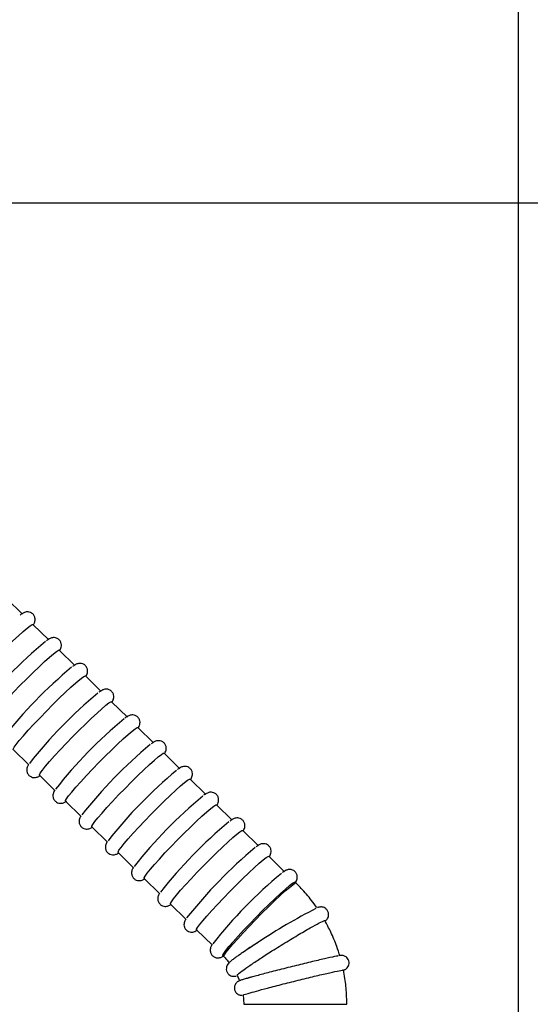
# Model space of a CAD drawing. Header units: inches. Extents: x 170 to 284, y 215 to 248.
# Tile 705 of 1056: x 212.063 to 212.21, y 244.696 to 244.979. Entities that reach past the tile are written whole.
import ezdxf

# ---------------------------------------------------------------- set-up
doc = ezdxf.new("R2010")
doc.units = ezdxf.units.IN
doc.header["$LTSCALE"] = 0.25
doc.header["$MEASUREMENT"] = 0
doc.layers.add('ANNOTATIONS', color=1, linetype='Continuous')
doc.layers.add('LH FRONT OF HOOD', color=7, linetype='Continuous')
doc.styles.add('ARIAL', font='arial.ttf', dxfattribs={"height": 0.09375})
doc.dimstyles.new('STANDARD$0', dxfattribs={"dimtxt": 0.09375, "dimasz": 0.09375, "dimexe": 0.03125, "dimexo": 0.046875, "dimgap": 0.09, "dimtad": 0, "dimtih": 1, "dimtoh": 1, "dimdec": 4, "dimzin": 0, "dimdsep": 46, "dimtxsty": 'ARIAL', "dimcen": 0.09, "dimadec": 0, "dimazin": 0, "dimtfac": 1, "dimtdec": 4, "dimtofl": 0, "dimtmove": 0, "dimatfit": 1, "dimfxl": 1, "dimtolj": 1, "dimtzin": 0, "dimarcsym": 0})

# ---------------------------------------------------------------- blocks, each defined once
blk = doc.blocks.new('*D61')
at = {"layer": 'ANNOTATIONS', "color": 0, "lineweight": -2, "transparency": 16777216}
for p, q in [((210.6277843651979, 245.3460056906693), (210.6277843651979, 246.0798826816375)), ((212.2068141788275, 244.6826057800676), (212.2068141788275, 246.0798826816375)), ((210.7215343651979, 246.0486326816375), (211.1070251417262, 246.0486326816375)), ((212.1130641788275, 246.0486326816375), (211.7275734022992, 246.0486326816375))]:
    blk.add_line(p, q, dxfattribs=at)
at = {"layer": 'ANNOTATIONS', "color": 0, "transparency": 16777216}
for points in [[(210.7215343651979, 246.0642576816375), (210.7215343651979, 246.0330076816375), (210.6277843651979, 246.0486326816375)], [(212.1130641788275, 246.0642576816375), (212.1130641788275, 246.0330076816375), (212.2068141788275, 246.0486326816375)]]:
    blk.add_solid(points, dxfattribs=at)
at = {"layer": 'defpoints', "color": 0, "transparency": 16777216}
for p in [(212.2068141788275, 246.0486326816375), (210.6277843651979, 245.2991306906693), (212.2068141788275, 244.6357307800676)]:
    blk.add_point(p, dxfattribs=at)
at = {"layer": 'ANNOTATIONS', "color": 0, "transparency": 16777216, "insert": (211.4172992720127, 246.0486326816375), "char_height": 0.09375, "attachment_point": 5, "style": 'ARIAL'}
blk.add_mtext('\\A1;DIM "A"', dxfattribs=at)
blk = doc.blocks.new('*D57')
at = {"layer": 'ANNOTATIONS', "color": 0, "lineweight": -2, "transparency": 16777216}
for p, q in [((211.573486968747, 244.9262927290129), (212.9080140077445, 244.9262927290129)), ((212.8767640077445, 244.8325427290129), (212.8767640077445, 242.5705891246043)), ((212.8767640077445, 239.8737753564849), (212.8767640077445, 242.1357289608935)), ((212.4115944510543, 239.7800253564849), (212.9080140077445, 239.7800253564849))]:
    blk.add_line(p, q, dxfattribs=at)
at = {"layer": 'ANNOTATIONS', "color": 0, "transparency": 16777216}
for points in [[(212.8611390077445, 244.8325427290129), (212.8923890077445, 244.8325427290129), (212.8767640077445, 244.9262927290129)], [(212.8611390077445, 239.8737753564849), (212.8923890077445, 239.8737753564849), (212.8767640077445, 239.7800253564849)]]:
    blk.add_solid(points, dxfattribs=at)
at = {"layer": 'defpoints', "color": 0, "transparency": 16777216}
for p in [(211.526611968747, 244.9262927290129), (212.3647194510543, 239.7800253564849), (212.8767640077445, 239.7800253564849)]:
    blk.add_point(p, dxfattribs=at)
at = {"layer": 'ANNOTATIONS', "color": 0, "transparency": 16777216, "insert": (212.8767640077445, 242.3531590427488), "char_height": 0.09375, "attachment_point": 5, "style": 'ARIAL'}
blk.add_mtext('\\A1;TOTAL\\PHEIGHT', dxfattribs=at)

msp = doc.modelspace()

# ---------------------------------------------------------------- linework, layer by layer
at = {"layer": 'LH FRONT OF HOOD'}
for p, q in [((212.0640481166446, 244.8079445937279), (212.0595212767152, 244.8123913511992)), ((212.0715928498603, 244.8005333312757), (212.0670660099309, 244.804980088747)), ((212.0791375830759, 244.7931220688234), (212.0746107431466, 244.7975688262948)), ((212.0866823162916, 244.7857108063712), (212.0821554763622, 244.7901575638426)), ((212.0942270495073, 244.778299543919), (212.0897002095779, 244.7827463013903)), ((212.101771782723, 244.7708882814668), (212.0972449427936, 244.7753350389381)), ((212.0613635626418, 244.7689912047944), (212.0658904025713, 244.764544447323)), ((212.1093165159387, 244.7634770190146), (212.1047896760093, 244.7679237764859)), ((212.0689082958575, 244.7615799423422), (212.0734351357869, 244.7571331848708)), ((212.1168612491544, 244.7560657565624), (212.112334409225, 244.7605125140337)), ((212.0764530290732, 244.7541686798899), (212.0809798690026, 244.7497219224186)), ((212.1244059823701, 244.7486544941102), (212.1198791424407, 244.7531012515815)), ((212.0839977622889, 244.7467574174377), (212.0885246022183, 244.7423106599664)), ((212.1319507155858, 244.7412432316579), (212.1274238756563, 244.7456899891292)), ((212.0915424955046, 244.7393461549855), (212.096069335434, 244.7348993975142)), ((212.1394954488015, 244.7338319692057), (212.134968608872, 244.738278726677)), ((212.0990872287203, 244.7319348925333), (212.1036140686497, 244.7274881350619)), ((212.1427992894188, 244.7305865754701), (212.1425133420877, 244.7308674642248)), ((212.106631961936, 244.7245236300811), (212.1111588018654, 244.7200768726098)), ((212.1141766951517, 244.7171123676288), (212.118703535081, 244.7126656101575)), ((212.1217214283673, 244.7097011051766), (212.1220073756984, 244.7094202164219)), ((212.1258249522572, 244.7040635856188), (212.1264961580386, 244.7024111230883)), ((212.1275341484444, 244.6983720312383), (212.1277221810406, 244.6957680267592)), ((212.1277221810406, 244.6957680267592), (212.1412642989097, 244.6957680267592)), ((212.1412642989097, 244.6957680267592), (212.1573923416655, 244.6957680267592))]:
    msp.add_line(p, q, dxfattribs=at)
at = {"layer": 'LH FRONT OF HOOD', "flags": 128}
for points in [[(212.0462740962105, 244.7838137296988), (212.0462690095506, 244.7839643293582), (212.0465385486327, 244.7844700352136), (212.0471337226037, 244.7852947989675), (212.0480354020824, 244.7864121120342), (212.0492146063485, 244.7877860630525), (212.0506334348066, 244.7893724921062), (212.0522462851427, 244.79112041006), (212.0540013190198, 244.7929736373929), (212.0558421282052, 244.7948726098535), (212.057709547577, 244.7967562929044), (212.0595435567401, 244.7985641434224), (212.0612852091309, 244.8002380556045), (212.0628785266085, 244.8017242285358), (212.0642722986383, 244.8029748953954), (212.0654217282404, 244.8039498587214), (212.0662898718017, 244.8046177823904), (212.0668488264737, 244.8049571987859), (212.0670660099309, 244.804980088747)], [(212.0538188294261, 244.7764024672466), (212.0538137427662, 244.776553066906), (212.0540832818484, 244.7770587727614), (212.0546784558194, 244.7778835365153), (212.0555801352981, 244.779000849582), (212.0567593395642, 244.7803748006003), (212.0581781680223, 244.781961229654), (212.0597910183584, 244.7837091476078), (212.0615460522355, 244.7855623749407), (212.0633868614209, 244.7874613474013), (212.0652542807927, 244.7893450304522), (212.0670882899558, 244.7911528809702), (212.0688299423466, 244.7928267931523), (212.0704232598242, 244.7943129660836), (212.071817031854, 244.7955636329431), (212.0729664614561, 244.7965385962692), (212.0738346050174, 244.7972065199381), (212.0743935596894, 244.7975459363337), (212.0746107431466, 244.7975688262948)], [(212.0613635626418, 244.7689912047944), (212.0613584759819, 244.7691418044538), (212.0616280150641, 244.7696475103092), (212.0622231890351, 244.7704722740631), (212.0631248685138, 244.7715895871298), (212.0643040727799, 244.7729635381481), (212.065722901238, 244.7745499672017), (212.0673357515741, 244.7762978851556), (212.0690907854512, 244.7781511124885), (212.0709315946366, 244.780050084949), (212.0727990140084, 244.7819337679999), (212.0746330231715, 244.783741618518), (212.0763746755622, 244.7854155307), (212.0779679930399, 244.7869017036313), (212.0793617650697, 244.7881523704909), (212.0805111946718, 244.789127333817), (212.0813793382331, 244.7897952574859), (212.0819382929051, 244.7901346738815), (212.0821554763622, 244.7901575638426)], [(212.0689082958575, 244.7615799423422), (212.0689032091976, 244.7617305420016), (212.0691727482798, 244.7622362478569), (212.0697679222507, 244.7630610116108), (212.0706696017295, 244.7641783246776), (212.0718488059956, 244.7655522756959), (212.0732676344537, 244.7671387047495), (212.0748804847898, 244.7688866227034), (212.0766355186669, 244.7707398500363), (212.0784763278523, 244.7726388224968), (212.0803437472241, 244.7745225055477), (212.0821777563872, 244.7763303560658), (212.0839194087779, 244.7780042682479), (212.0855127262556, 244.7794904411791), (212.0869064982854, 244.7807411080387), (212.0880559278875, 244.7817160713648), (212.0889240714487, 244.7823839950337), (212.0894830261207, 244.7827234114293), (212.0897002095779, 244.7827463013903)], [(212.0764530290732, 244.7541686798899), (212.0764479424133, 244.7543192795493), (212.0767174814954, 244.7548249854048), (212.0773126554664, 244.7556497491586), (212.0782143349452, 244.7567670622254), (212.0793935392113, 244.7581410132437), (212.0808123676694, 244.7597274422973), (212.0824252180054, 244.7614753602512), (212.0841802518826, 244.7633285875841), (212.086021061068, 244.7652275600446), (212.0878884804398, 244.7671112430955), (212.0897224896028, 244.7689190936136), (212.0914641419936, 244.7705930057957), (212.0930574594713, 244.7720791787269), (212.0944512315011, 244.7733298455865), (212.0956006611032, 244.7743048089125), (212.0964688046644, 244.7749727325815), (212.0970277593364, 244.7753121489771), (212.0972449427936, 244.7753350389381)], [(212.0839977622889, 244.7467574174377), (212.083992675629, 244.7469080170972), (212.0842622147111, 244.7474137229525), (212.0848573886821, 244.7482384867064), (212.0857590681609, 244.7493557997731), (212.0869382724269, 244.7507297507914), (212.088357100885, 244.7523161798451), (212.0899699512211, 244.754064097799), (212.0917249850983, 244.7559173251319), (212.0935657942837, 244.7578162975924), (212.0954332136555, 244.7596999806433), (212.0972672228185, 244.7615078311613), (212.0990088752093, 244.7631817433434), (212.1006021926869, 244.7646679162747), (212.1019959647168, 244.7659185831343), (212.1031453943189, 244.7668935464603), (212.1040135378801, 244.7675614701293), (212.1045724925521, 244.7679008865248), (212.1047896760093, 244.7679237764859)], [(212.0915424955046, 244.7393461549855), (212.0915374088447, 244.739496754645), (212.0918069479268, 244.7400024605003), (212.0924021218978, 244.7408272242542), (212.0933038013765, 244.7419445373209), (212.0944830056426, 244.7433184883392), (212.0959018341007, 244.7449049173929), (212.0975146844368, 244.7466528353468), (212.099269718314, 244.7485060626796), (212.1011105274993, 244.7504050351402), (212.1029779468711, 244.7522887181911), (212.1048119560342, 244.7540965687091), (212.106553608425, 244.7557704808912), (212.1081469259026, 244.7572566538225), (212.1095406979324, 244.7585073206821), (212.1106901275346, 244.7594822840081), (212.1115582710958, 244.760150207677), (212.1121172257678, 244.7604896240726), (212.112334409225, 244.7605125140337)], [(212.0990872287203, 244.7319348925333), (212.0990821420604, 244.7320854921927), (212.0993516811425, 244.7325911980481), (212.0999468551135, 244.733415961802), (212.1008485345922, 244.7345332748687), (212.1020277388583, 244.735907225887), (212.1034465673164, 244.7374936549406), (212.1050594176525, 244.7392415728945), (212.1068144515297, 244.7410948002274), (212.108655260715, 244.742993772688), (212.1105226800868, 244.7448774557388), (212.1123566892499, 244.7466853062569), (212.1140983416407, 244.748359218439), (212.1156916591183, 244.7498453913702), (212.1170854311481, 244.7510960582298), (212.1182348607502, 244.7520710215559), (212.1191030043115, 244.7527389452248), (212.1196619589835, 244.7530783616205), (212.1198791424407, 244.7531012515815)], [(212.106631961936, 244.7245236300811), (212.106626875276, 244.7246742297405), (212.1068964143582, 244.7251799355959), (212.1074915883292, 244.7260046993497), (212.1083932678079, 244.7271220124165), (212.109572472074, 244.7284959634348), (212.1109913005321, 244.7300823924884), (212.1126041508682, 244.7318303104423), (212.1143591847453, 244.7336835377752), (212.1161999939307, 244.7355825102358), (212.1180674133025, 244.7374661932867), (212.1199014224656, 244.7392740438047), (212.1216430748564, 244.7409479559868), (212.123236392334, 244.742434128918), (212.1246301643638, 244.7436847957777), (212.1257795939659, 244.7446597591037), (212.1266477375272, 244.7453276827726), (212.1272066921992, 244.7456670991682), (212.1274238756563, 244.7456899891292)], [(212.1141766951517, 244.7171123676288), (212.1141716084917, 244.7172629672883), (212.1144411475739, 244.7177686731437), (212.1150363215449, 244.7185934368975), (212.1159380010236, 244.7197107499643), (212.1171172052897, 244.7210847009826), (212.1185360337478, 244.7226711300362), (212.1201488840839, 244.7244190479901), (212.121903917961, 244.726272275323), (212.1237447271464, 244.7281712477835), (212.1256121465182, 244.7300549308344), (212.1274461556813, 244.7318627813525), (212.1291878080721, 244.7335366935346), (212.1307811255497, 244.7350228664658), (212.1321748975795, 244.7362735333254), (212.1333243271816, 244.7372484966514), (212.1341924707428, 244.7379164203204), (212.1347514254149, 244.738255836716), (212.134968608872, 244.738278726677)], [(212.1217214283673, 244.7097011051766), (212.1217163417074, 244.7098517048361), (212.1219858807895, 244.7103574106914), (212.1225810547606, 244.7111821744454), (212.1234827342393, 244.7122994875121), (212.1246619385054, 244.7136734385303), (212.1260807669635, 244.715259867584), (212.1276936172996, 244.7170077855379), (212.1294486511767, 244.7188610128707), (212.1312894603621, 244.7207599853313), (212.1331568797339, 244.7226436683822), (212.1349908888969, 244.7244515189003), (212.1367325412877, 244.7261254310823), (212.1383258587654, 244.7276116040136), (212.1397196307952, 244.7288622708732), (212.1408690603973, 244.7298372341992), (212.1417372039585, 244.7305051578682), (212.1422961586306, 244.7308445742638), (212.1425133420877, 244.7308674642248)], [(212.1311103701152, 244.720003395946), (212.1329767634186, 244.7218966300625), (212.1348247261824, 244.7237290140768), (212.1365948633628, 244.7254416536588), (212.1382302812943, 244.7269795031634), (212.1396784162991, 244.728293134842), (212.1408927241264, 244.7293403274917), (212.1418341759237, 244.7300874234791), (212.1424725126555, 244.7305104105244), (212.142787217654, 244.7305956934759), (212.142799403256, 244.7305864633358)], [(212.1220070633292, 244.709420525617), (212.1219870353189, 244.7094963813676), (212.1221733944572, 244.7099193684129), (212.1226885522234, 244.7106664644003), (212.1235159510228, 244.71171365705), (212.1246289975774, 244.7130272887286), (212.1259919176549, 244.7145651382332), (212.1275609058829, 244.7162777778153), (212.1292855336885, 244.7181101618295), (212.1311103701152, 244.720003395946)]]:
    msp.add_lwpolyline(points, dxfattribs=at)
at = {"layer": 'LH FRONT OF HOOD'}
for centre, radius, start, end in [((212.1561046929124, 244.6970814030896), 0.133810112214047, 129.6889016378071, 141.8082980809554), ((212.1636494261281, 244.6896701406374), 0.1338101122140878, 129.6889016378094, 141.8082980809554), ((212.1711941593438, 244.6822588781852), 0.1338101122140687, 129.6889016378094, 141.8082980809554), ((212.1787388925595, 244.674847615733), 0.1338101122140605, 129.6889016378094, 141.8082980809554), ((212.1862836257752, 244.6674363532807), 0.1338101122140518, 129.6889016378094, 141.8082980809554), ((212.1938283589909, 244.6600250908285), 0.1338101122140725, 129.6889016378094, 141.8082980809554), ((212.2013730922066, 244.6526138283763), 0.1338101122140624, 129.6889016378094, 141.8082980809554), ((212.2089178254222, 244.6452025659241), 0.1338101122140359, 129.6889016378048, 141.8082980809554), ((212.2164625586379, 244.6377913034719), 0.1338101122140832, 129.6889016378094, 141.8082980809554), ((212.2240072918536, 244.6303800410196), 0.1338101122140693, 129.6889016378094, 141.8082980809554), ((212.2266282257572, 244.5711194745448), 0.1710470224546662, 117.198785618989, 123.6110212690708)]:
    msp.add_arc(centre, radius, start, end, dxfattribs=at)
for points, knots in [([(212.0671883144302, 244.8048599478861), (212.0672239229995, 244.8049126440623), (212.0673740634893, 244.8051348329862), (212.0675323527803, 244.8054714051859), (212.067718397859, 244.8061413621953), (212.0676842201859, 244.8069266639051), (212.0673477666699, 244.8077019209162), (212.0667258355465, 244.8082957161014), (212.0659971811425, 244.8085842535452), (212.0653404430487, 244.8086192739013), (212.0648130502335, 244.8085147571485), (212.0643810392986, 244.8083414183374), (212.0639344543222, 244.8080966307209), (212.063586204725, 244.807846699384), (212.0633722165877, 244.8076931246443)], [0, 0, 0, 0, 0.03898969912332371, 0.1643967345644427, 0.2477413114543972, 0.3191248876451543, 0.3943516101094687, 0.4708825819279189, 0.5413139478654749, 0.6025453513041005, 0.6632436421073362, 0.7369429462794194, 0.8383599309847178, 1, 1, 1, 1]), ([(212.0747330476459, 244.7974486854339), (212.0747686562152, 244.7975013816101), (212.0749187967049, 244.7977235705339), (212.075077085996, 244.7980601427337), (212.0752631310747, 244.7987300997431), (212.0752289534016, 244.7995154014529), (212.0748924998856, 244.800290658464), (212.0742705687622, 244.8008844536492), (212.0735419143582, 244.801172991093), (212.0728851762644, 244.801208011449), (212.0723577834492, 244.8011034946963), (212.0719257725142, 244.8009301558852), (212.0714791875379, 244.8006853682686), (212.0711309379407, 244.8004354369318), (212.0709169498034, 244.8002818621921)], [0, 0, 0, 0, 0.03898969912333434, 0.1643967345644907, 0.2477413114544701, 0.3191248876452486, 0.3943516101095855, 0.4708825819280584, 0.5413139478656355, 0.6025453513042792, 0.6632436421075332, 0.7369429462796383, 0.838359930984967, 1, 1, 1, 1]), ([(212.0822777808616, 244.7900374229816), (212.0823133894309, 244.7900901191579), (212.0824635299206, 244.7903123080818), (212.0826218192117, 244.7906488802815), (212.0828078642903, 244.7913188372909), (212.0827736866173, 244.7921041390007), (212.0824372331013, 244.7928793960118), (212.0818153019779, 244.793473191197), (212.0810866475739, 244.7937617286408), (212.08042990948, 244.7937967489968), (212.0799025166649, 244.7936922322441), (212.0794705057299, 244.7935188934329), (212.0790239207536, 244.7932741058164), (212.0786756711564, 244.7930241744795), (212.0784616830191, 244.7928705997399)], [0, 0, 0, 0, 0.03898969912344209, 0.1643967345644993, 0.2477413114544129, 0.3191248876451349, 0.3943516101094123, 0.4708825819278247, 0.5413139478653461, 0.6025453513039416, 0.6632436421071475, 0.7369429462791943, 0.838359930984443, 1, 1, 1, 1]), ([(212.0898225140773, 244.7826261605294), (212.0898581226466, 244.7826788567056), (212.0900082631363, 244.7829010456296), (212.0901665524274, 244.7832376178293), (212.090352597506, 244.7839075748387), (212.090318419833, 244.7846928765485), (212.089981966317, 244.7854681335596), (212.0893600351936, 244.7860619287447), (212.0886313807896, 244.7863504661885), (212.0879746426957, 244.7863854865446), (212.0874472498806, 244.7862809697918), (212.0870152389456, 244.7861076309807), (212.0865686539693, 244.7858628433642), (212.0862204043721, 244.7856129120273), (212.0860064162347, 244.7854593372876)], [0, 0, 0, 0, 0.03898969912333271, 0.1643967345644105, 0.2477413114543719, 0.3191248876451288, 0.3943516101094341, 0.4708825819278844, 0.5413139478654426, 0.6025453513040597, 0.6632436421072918, 0.7369429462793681, 0.8383599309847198, 1, 1, 1, 1]), ([(212.097367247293, 244.7752148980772), (212.0974028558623, 244.7752675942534), (212.097552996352, 244.7754897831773), (212.0977112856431, 244.7758263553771), (212.0978973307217, 244.7764963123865), (212.0978631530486, 244.7772816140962), (212.0975266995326, 244.7780568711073), (212.0969047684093, 244.7786506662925), (212.0961761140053, 244.7789392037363), (212.0955193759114, 244.7789742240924), (212.0949919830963, 244.7788697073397), (212.0945599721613, 244.7786963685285), (212.094113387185, 244.778451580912), (212.0937651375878, 244.7782016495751), (212.0935511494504, 244.7780480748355)], [0, 0, 0, 0, 0.03898969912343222, 0.1643967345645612, 0.2477413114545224, 0.3191248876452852, 0.3943516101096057, 0.4708825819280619, 0.5413139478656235, 0.602545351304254, 0.6632436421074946, 0.7369429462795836, 0.8383599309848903, 1, 1, 1, 1]), ([(212.1049119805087, 244.767803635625), (212.104947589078, 244.7678563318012), (212.1050977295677, 244.7680785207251), (212.1052560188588, 244.7684150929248), (212.1054420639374, 244.7690850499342), (212.1054078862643, 244.769870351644), (212.1050714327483, 244.7706456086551), (212.104449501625, 244.7712394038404), (212.103720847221, 244.7715279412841), (212.1030641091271, 244.7715629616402), (212.102536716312, 244.7714584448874), (212.102104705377, 244.7712851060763), (212.1016581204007, 244.7710403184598), (212.1013098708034, 244.7707903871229), (212.1010958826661, 244.7706368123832)], [0, 0, 0, 0, 0.03898969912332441, 0.1643967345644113, 0.2477413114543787, 0.3191248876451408, 0.3943516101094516, 0.4708825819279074, 0.5413139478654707, 0.6025453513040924, 0.6632436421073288, 0.7369429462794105, 0.8383599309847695, 1, 1, 1, 1]), ([(212.0657598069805, 244.7646348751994), (212.065695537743, 244.7645385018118), (212.0655521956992, 244.7643235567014), (212.0653927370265, 244.7639510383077), (212.0652429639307, 244.763380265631), (212.0652651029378, 244.7626320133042), (212.0655877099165, 244.7618533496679), (212.0662007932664, 244.7612476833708), (212.0669296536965, 244.7609463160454), (212.067591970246, 244.7609033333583), (212.0681237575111, 244.7610036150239), (212.0685574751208, 244.761175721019), (212.0688619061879, 244.7613344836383), (212.0690649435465, 244.76147611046), (212.0691366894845, 244.761526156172)], [0, 0, 0, 0, 0.0835842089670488, 0.1864209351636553, 0.2708980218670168, 0.3518068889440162, 0.4369781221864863, 0.5238016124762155, 0.6043800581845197, 0.6740331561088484, 0.7427137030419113, 0.825105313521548, 0.9381986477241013, 1, 1, 1, 1]), ([(212.1124567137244, 244.7603923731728), (212.1124923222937, 244.760445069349), (212.1126424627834, 244.7606672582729), (212.1128007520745, 244.7610038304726), (212.1129867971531, 244.761673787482), (212.11295261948, 244.7624590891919), (212.112616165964, 244.7632343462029), (212.1119942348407, 244.7638281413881), (212.1112655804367, 244.7641166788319), (212.1106088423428, 244.7641516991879), (212.1100814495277, 244.7640471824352), (212.1096494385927, 244.7638738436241), (212.1092028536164, 244.7636290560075), (212.1088546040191, 244.7633791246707), (212.1086406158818, 244.763225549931)], [0, 0, 0, 0, 0.03898969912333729, 0.1643967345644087, 0.2477413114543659, 0.3191248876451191, 0.3943516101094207, 0.470882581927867, 0.5413139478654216, 0.6025453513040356, 0.6632436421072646, 0.7369429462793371, 0.8383599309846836, 1, 1, 1, 1]), ([(212.0733045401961, 244.7572236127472), (212.0732402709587, 244.7571272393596), (212.0730969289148, 244.7569122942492), (212.0729374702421, 244.7565397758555), (212.0727876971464, 244.7559690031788), (212.0728098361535, 244.7552207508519), (212.0731324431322, 244.7544420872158), (212.0737455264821, 244.7538364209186), (212.0744743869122, 244.7535350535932), (212.0751367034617, 244.7534920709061), (212.0756684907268, 244.7535923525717), (212.0761022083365, 244.7537644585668), (212.0764066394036, 244.7539232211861), (212.0766096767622, 244.7540648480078), (212.0766814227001, 244.7541148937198)], [0, 0, 0, 0, 0.08358420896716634, 0.186420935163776, 0.2708980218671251, 0.3518068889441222, 0.4369781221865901, 0.523801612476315, 0.6043800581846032, 0.6740331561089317, 0.7427137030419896, 0.8251053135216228, 0.9381986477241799, 1, 1, 1, 1]), ([(212.12000144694, 244.7529811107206), (212.1200370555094, 244.7530338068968), (212.1201871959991, 244.7532559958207), (212.1203454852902, 244.7535925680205), (212.1205315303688, 244.7542625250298), (212.1204973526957, 244.7550478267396), (212.1201608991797, 244.7558230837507), (212.1195389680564, 244.7564168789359), (212.1188103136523, 244.7567054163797), (212.1181535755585, 244.7567404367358), (212.1176261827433, 244.756635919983), (212.1171941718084, 244.7564625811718), (212.116747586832, 244.7562177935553), (212.1163993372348, 244.7559678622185), (212.1161853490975, 244.7558142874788)], [0, 0, 0, 0, 0.03898969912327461, 0.1643967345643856, 0.2477413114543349, 0.3191248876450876, 0.3943516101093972, 0.4708825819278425, 0.5413139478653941, 0.6025453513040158, 0.6632436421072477, 0.7369429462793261, 0.8383599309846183, 1, 1, 1, 1]), ([(212.0808492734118, 244.749812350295), (212.0807850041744, 244.7497159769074), (212.0806416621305, 244.7495010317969), (212.0804822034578, 244.7491285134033), (212.0803324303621, 244.7485577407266), (212.0803545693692, 244.7478094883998), (212.0806771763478, 244.7470308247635), (212.0812902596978, 244.7464251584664), (212.0820191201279, 244.746123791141), (212.0826814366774, 244.7460808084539), (212.0832132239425, 244.7461810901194), (212.0836469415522, 244.7463531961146), (212.0839513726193, 244.7465119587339), (212.0841544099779, 244.7466535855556), (212.0842261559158, 244.7467036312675)], [0, 0, 0, 0, 0.08358420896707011, 0.1864209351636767, 0.2708980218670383, 0.3518068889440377, 0.4369781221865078, 0.523801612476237, 0.6043800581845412, 0.6740331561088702, 0.742713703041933, 0.8251053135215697, 0.9381986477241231, 1, 1, 1, 1]), ([(212.1275461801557, 244.7455698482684), (212.1275817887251, 244.7456225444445), (212.1277319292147, 244.7458447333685), (212.1278902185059, 244.7461813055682), (212.1280762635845, 244.7468512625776), (212.1280420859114, 244.7476365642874), (212.1277056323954, 244.7484118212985), (212.1270837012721, 244.7490056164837), (212.126355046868, 244.7492941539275), (212.1256983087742, 244.7493291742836), (212.125170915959, 244.7492246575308), (212.1247389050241, 244.7490513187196), (212.1242923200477, 244.7488065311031), (212.1239440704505, 244.7485565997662), (212.1237300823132, 244.7484030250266)], [0, 0, 0, 0, 0.03898969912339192, 0.1643967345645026, 0.247741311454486, 0.3191248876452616, 0.3943516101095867, 0.4708825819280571, 0.5413139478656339, 0.6025453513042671, 0.6632436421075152, 0.7369429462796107, 0.8383599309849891, 1, 1, 1, 1]), ([(212.0883940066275, 244.7424010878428), (212.0883297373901, 244.7423047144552), (212.0881863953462, 244.7420897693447), (212.0880269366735, 244.741717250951), (212.0878771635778, 244.7411464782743), (212.0878993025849, 244.7403982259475), (212.0882219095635, 244.7396195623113), (212.0888349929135, 244.7390138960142), (212.0895638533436, 244.7387125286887), (212.090226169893, 244.7386695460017), (212.0907579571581, 244.7387698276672), (212.0911916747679, 244.7389419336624), (212.0914961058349, 244.7391006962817), (212.0916991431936, 244.7392423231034), (212.0917708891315, 244.7392923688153)], [0, 0, 0, 0, 0.08358420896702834, 0.1864209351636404, 0.2708980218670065, 0.3518068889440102, 0.4369781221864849, 0.5238016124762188, 0.6043800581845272, 0.6740331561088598, 0.7427137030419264, 0.8251053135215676, 0.938198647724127, 1, 1, 1, 1]), ([(212.1350909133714, 244.7381585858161), (212.1351265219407, 244.7382112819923), (212.1352766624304, 244.7384334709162), (212.1354349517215, 244.738770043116), (212.1356209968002, 244.7394400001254), (212.1355868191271, 244.7402253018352), (212.1352503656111, 244.7410005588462), (212.1346284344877, 244.7415943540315), (212.1338997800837, 244.7418828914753), (212.1332430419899, 244.7419179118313), (212.1327156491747, 244.7418133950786), (212.1322836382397, 244.7416400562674), (212.1318370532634, 244.7413952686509), (212.1314888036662, 244.741145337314), (212.1312748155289, 244.7409917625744)], [0, 0, 0, 0, 0.03898969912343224, 0.1643967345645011, 0.2477413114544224, 0.319124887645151, 0.3943516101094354, 0.470882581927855, 0.5413139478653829, 0.602545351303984, 0.6632436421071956, 0.7369429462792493, 0.8383599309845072, 1, 1, 1, 1]), ([(212.0959387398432, 244.7349898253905), (212.0958744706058, 244.734893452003), (212.0957311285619, 244.7346785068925), (212.0955716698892, 244.7343059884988), (212.0954218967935, 244.7337352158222), (212.0954440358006, 244.7329869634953), (212.0957666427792, 244.7322082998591), (212.0963797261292, 244.731602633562), (212.0971085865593, 244.7313012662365), (212.0977709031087, 244.7312582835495), (212.0983026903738, 244.731358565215), (212.0987364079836, 244.7315306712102), (212.0990408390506, 244.7316894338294), (212.0992438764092, 244.7318310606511), (212.0993156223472, 244.7318811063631)], [0, 0, 0, 0, 0.0835842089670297, 0.1864209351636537, 0.2708980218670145, 0.3518068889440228, 0.4369781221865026, 0.5238016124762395, 0.6043800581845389, 0.674033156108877, 0.7427137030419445, 0.8251053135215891, 0.9381986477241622, 1, 1, 1, 1]), ([(212.1426356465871, 244.7307473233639), (212.1426712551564, 244.7308000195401), (212.1428213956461, 244.731022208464), (212.1429796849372, 244.7313587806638), (212.1431657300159, 244.7320287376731), (212.1431315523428, 244.732814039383), (212.1427950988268, 244.733589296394), (212.1421731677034, 244.7341830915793), (212.1414445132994, 244.7344716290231), (212.1407877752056, 244.7345066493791), (212.1402603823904, 244.7344021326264), (212.1398283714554, 244.7342287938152), (212.1393817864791, 244.7339840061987), (212.1390335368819, 244.7337340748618), (212.1388195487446, 244.7335805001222)], [0, 0, 0, 0, 0.0389896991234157, 0.1643967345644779, 0.2477413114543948, 0.3191248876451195, 0.3943516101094, 0.4708825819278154, 0.5413139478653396, 0.6025453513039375, 0.6632436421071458, 0.7369429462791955, 0.8383599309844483, 1, 1, 1, 1]), ([(212.1487336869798, 244.7235209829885), (212.1482404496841, 244.7242160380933), (212.1468731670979, 244.7261427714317), (212.1448710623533, 244.7284933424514), (212.1433041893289, 244.7300764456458), (212.1427992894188, 244.7305865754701)], [0, 0, 0, 0, 0.27665898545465, 0.766914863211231, 1, 1, 1, 1]), ([(212.1034834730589, 244.7275785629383), (212.1034192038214, 244.7274821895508), (212.1032758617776, 244.7272672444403), (212.1031164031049, 244.7268947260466), (212.1029666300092, 244.7263239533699), (212.1029887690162, 244.7255757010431), (212.1033113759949, 244.7247970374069), (212.1039244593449, 244.7241913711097), (212.104653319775, 244.7238900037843), (212.1053156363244, 244.7238470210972), (212.1058474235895, 244.7239473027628), (212.1062811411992, 244.724119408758), (212.1065855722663, 244.7242781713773), (212.1067886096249, 244.7244197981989), (212.1068603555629, 244.7244698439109)], [0, 0, 0, 0, 0.08358420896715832, 0.1864209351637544, 0.2708980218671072, 0.3518068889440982, 0.4369781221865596, 0.5238016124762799, 0.6043800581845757, 0.6740331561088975, 0.742713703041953, 0.8251053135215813, 0.9381986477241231, 1, 1, 1, 1]), ([(212.1511644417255, 244.7196233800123), (212.1512058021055, 244.7196581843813), (212.151404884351, 244.7198257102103), (212.1516168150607, 244.7200475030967), (212.1519815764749, 244.7206160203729), (212.1521784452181, 244.7212856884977), (212.1521443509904, 244.722050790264), (212.1518089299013, 244.7228068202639), (212.1512426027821, 244.7233517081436), (212.1506222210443, 244.7236311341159), (212.1500842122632, 244.7237128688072), (212.1496471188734, 244.7236874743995), (212.1492823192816, 244.7236114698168), (212.1490865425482, 244.7235441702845), (212.1489722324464, 244.7235048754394)], [0, 0, 0, 0, 0.04339031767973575, 0.2088530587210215, 0.2957522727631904, 0.3696009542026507, 0.4517048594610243, 0.5377675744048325, 0.6241657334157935, 0.6942154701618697, 0.7572599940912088, 0.8188794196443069, 0.894247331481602, 0.9999999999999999, 0.9999999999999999, 0.9999999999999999, 0.9999999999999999]), ([(212.1110282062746, 244.7201673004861), (212.1109639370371, 244.7200709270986), (212.1108205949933, 244.7198559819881), (212.1106611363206, 244.7194834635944), (212.1105113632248, 244.7189126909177), (212.1105335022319, 244.7181644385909), (212.1108561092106, 244.7173857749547), (212.1114691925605, 244.7167801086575), (212.1121980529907, 244.7164787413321), (212.1128603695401, 244.716435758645), (212.1133921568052, 244.7165360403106), (212.1138258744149, 244.7167081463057), (212.114130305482, 244.716866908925), (212.1143333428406, 244.7170085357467), (212.1144050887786, 244.7170585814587)], [0, 0, 0, 0, 0.08358420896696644, 0.1864209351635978, 0.2708980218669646, 0.3518068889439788, 0.4369781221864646, 0.5238016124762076, 0.6043800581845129, 0.674033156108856, 0.7427137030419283, 0.8251053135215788, 0.9381986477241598, 1, 1, 1, 1]), ([(212.1295195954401, 244.7068949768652), (212.1304503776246, 244.7075224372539), (212.1323119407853, 244.7087773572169), (212.136006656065, 244.7111521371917), (212.1401167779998, 244.7137129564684), (212.1442541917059, 244.716197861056), (212.1477643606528, 244.7182110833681), (212.1501024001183, 244.7194333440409), (212.1511923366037, 244.719913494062), (212.1510237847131, 244.7197012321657), (212.1509959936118, 244.7196662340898)], [0, 0, 0, 0, 0.1241145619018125, 0.2482289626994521, 0.3933041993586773, 0.538178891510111, 0.6828040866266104, 0.8272258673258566, 0.9715127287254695, 1, 1, 1, 1]), ([(212.1553997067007, 244.7095804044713), (212.155114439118, 244.7104874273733), (212.1543757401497, 244.7128361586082), (212.1529614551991, 244.7162707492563), (212.1516620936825, 244.7186994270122), (212.151075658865, 244.7197955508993)], [0, 0, 0, 0, 0.2566095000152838, 0.6644890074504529, 1, 1, 1, 1]), ([(212.1319448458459, 244.7135699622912), (212.1308587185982, 244.712862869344), (212.1286864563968, 244.7114486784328), (212.1266782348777, 244.7100957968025), (212.1261030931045, 244.709666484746), (212.1260783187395, 244.7096479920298)], [0, 0, 0, 0, 0.4889923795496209, 0.9779882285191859, 1, 1, 1, 1]), ([(212.1315625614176, 244.7133231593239), (212.1310701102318, 244.7130047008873), (212.129915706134, 244.7122581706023), (212.128301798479, 244.7111839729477), (212.1269610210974, 244.7102754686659), (212.1263347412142, 244.7098301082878), (212.1261288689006, 244.7096837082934)], [0, 0, 0, 0, 0.2297721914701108, 0.5386319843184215, 0.848337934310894, 1, 1, 1, 1]), ([(212.1185729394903, 244.7127560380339), (212.118508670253, 244.7126596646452), (212.1183653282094, 244.7124447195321), (212.1182058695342, 244.71207220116), (212.1180560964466, 244.711501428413), (212.1180782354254, 244.7107531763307), (212.1184008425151, 244.7099745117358), (212.1190139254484, 244.7093688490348), (212.1197427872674, 244.7090674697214), (212.1204050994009, 244.7090245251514), (212.1209369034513, 244.7091246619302), (212.1213705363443, 244.7092974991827), (212.1216404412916, 244.7094352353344), (212.1218094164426, 244.7095518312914), (212.1218469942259, 244.7095777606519)], [0, 0, 0, 0, 0.08612118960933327, 0.1920792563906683, 0.2791204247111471, 0.3624850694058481, 0.4502414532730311, 0.5397002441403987, 0.6227244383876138, 0.6944916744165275, 0.7652568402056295, 0.8501492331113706, 0.9666752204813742, 1, 1, 1, 1]), ([(212.1220073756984, 244.7094202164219), (212.1222707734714, 244.709157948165), (212.122842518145, 244.7085886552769), (212.123325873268, 244.7079405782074), (212.1235865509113, 244.7075910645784)], [0, 0, 0, 0, 0.4606912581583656, 1, 1, 1, 1]), ([(212.1261288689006, 244.7096837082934), (212.1258981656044, 244.7095217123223), (212.1252122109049, 244.7090400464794), (212.1243757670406, 244.7084090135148), (212.1237253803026, 244.7078725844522), (212.1233276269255, 244.7074811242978), (212.1229959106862, 244.707041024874), (212.122742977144, 244.7064438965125), (212.1226716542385, 244.7057188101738), (212.1228817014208, 244.7049385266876), (212.1233652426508, 244.7042971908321), (212.1239740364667, 244.7039111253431), (212.1245541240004, 244.7037542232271), (212.1250320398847, 244.7037417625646), (212.1253773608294, 244.7037904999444), (212.1255309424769, 244.7038352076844), (212.1256051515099, 244.7038568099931)], [0, 0, 0, 0, 0.083781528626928, 0.2491092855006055, 0.4203742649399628, 0.5206920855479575, 0.5822912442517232, 0.6282428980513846, 0.6789644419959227, 0.7334040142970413, 0.7884752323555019, 0.8370141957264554, 0.8788748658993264, 0.9181584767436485, 0.9604550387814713, 1, 1, 1, 1]), ([(212.1549336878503, 244.7095984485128), (212.1548846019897, 244.7095975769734), (212.1546793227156, 244.7095939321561), (212.1526978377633, 244.7091747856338), (212.1492361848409, 244.7083880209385), (212.1447232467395, 244.7073079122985), (212.1398337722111, 244.706097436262), (212.1351179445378, 244.7048955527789), (212.1326018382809, 244.7042256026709), (212.1313979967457, 244.7039050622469)], [0, 0, 0, 0, 0.05034221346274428, 0.2105333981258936, 0.3707678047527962, 0.5311202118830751, 0.6916678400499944, 0.8524771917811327, 0.9999999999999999, 0.9999999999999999, 0.9999999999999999, 0.9999999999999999]), ([(212.1564930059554, 244.7055237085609), (212.1565634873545, 244.7055499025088), (212.1566897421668, 244.7055968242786), (212.1569112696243, 244.7057022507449), (212.1572133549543, 244.7058901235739), (212.1575788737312, 244.7062222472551), (212.1579164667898, 244.7067457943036), (212.15809643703, 244.7074519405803), (212.1580140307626, 244.7082272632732), (212.1576739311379, 244.7088875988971), (212.1572068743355, 244.7093356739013), (212.1567467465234, 244.709586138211), (212.1563471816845, 244.709700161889), (212.1560465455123, 244.7097360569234), (212.1558038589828, 244.7097394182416), (212.1555962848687, 244.7097260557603), (212.1554618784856, 244.7097075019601), (212.1553865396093, 244.7096971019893)], [0, 0, 0, 0, 0.09108069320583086, 0.1631547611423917, 0.2156268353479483, 0.269514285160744, 0.3385314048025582, 0.4160038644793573, 0.4983828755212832, 0.5813848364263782, 0.6472797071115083, 0.7033800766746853, 0.7517136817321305, 0.7932182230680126, 0.8377465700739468, 0.9090520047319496, 1, 1, 1, 1]), ([(212.1260283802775, 244.7041463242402), (212.1259772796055, 244.7041582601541), (212.1258210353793, 244.704194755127), (212.126997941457, 244.7051356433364), (212.1287035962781, 244.7063256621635), (212.1295195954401, 244.7068949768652)], [0, 0, 0, 0, 0.2022325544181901, 0.6183415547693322, 1, 1, 1, 1]), ([(212.1290124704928, 244.6988441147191), (212.1297289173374, 244.6990494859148), (212.1311617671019, 244.6994602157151), (212.1346779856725, 244.7003994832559), (212.1390526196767, 244.7015295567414), (212.1440056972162, 244.7027692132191), (212.1487107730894, 244.7039101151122), (212.1526879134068, 244.7048361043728), (212.1553206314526, 244.7054011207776), (212.1565289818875, 244.7056225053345), (212.1563030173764, 244.7055215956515), (212.1562604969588, 244.7055026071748)], [0, 0, 0, 0, 0.1079276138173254, 0.2158486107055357, 0.341995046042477, 0.4681496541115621, 0.5941229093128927, 0.7198791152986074, 0.8454581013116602, 0.9709193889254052, 1, 1, 1, 1]), ([(212.1573923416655, 244.6957680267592), (212.1573752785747, 244.6967187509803), (212.1573310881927, 244.6991809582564), (212.1569839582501, 244.7024697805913), (212.1565484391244, 244.7047771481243), (212.1563932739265, 244.7055992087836)], [0, 0, 0, 0, 0.2882069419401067, 0.7464049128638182, 1, 1, 1, 1]), ([(212.1301890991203, 244.7035759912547), (212.1296752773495, 244.7034332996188), (212.1286444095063, 244.7031470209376), (212.1275144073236, 244.7028135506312), (212.1268395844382, 244.7025970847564), (212.1264706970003, 244.7024576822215), (212.1261964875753, 244.7023331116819), (212.1258802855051, 244.7021373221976), (212.1255163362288, 244.7018095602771), (212.1251769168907, 244.7012901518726), (212.1249924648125, 244.7005867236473), (212.1250691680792, 244.6998101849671), (212.1254058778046, 244.6991457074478), (212.1258726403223, 244.6986934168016), (212.1263331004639, 244.6984401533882), (212.1267349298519, 244.6983241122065), (212.127034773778, 244.6982877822), (212.1272179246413, 244.6982836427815), (212.1272904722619, 244.6982883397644), (212.1273178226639, 244.6982901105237)], [0, 0, 0, 0, 0.1527579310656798, 0.306474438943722, 0.4630638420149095, 0.548296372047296, 0.5957322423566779, 0.6258359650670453, 0.6567396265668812, 0.6964115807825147, 0.7409779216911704, 0.7884493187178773, 0.8365356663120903, 0.8746513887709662, 0.9070728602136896, 0.9350147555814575, 0.9589817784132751, 0.9845361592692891, 1, 1, 1, 1]), ([(212.1313979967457, 244.7039050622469), (212.1304133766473, 244.7036365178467), (212.1285415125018, 244.7031259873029), (212.1276349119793, 244.7028426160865), (212.1272051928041, 244.7027083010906)], [0, 0, 0, 0, 0.5260104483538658, 1, 1, 1, 1]), ([(212.1277518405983, 244.6983877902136), (212.1276998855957, 244.6983913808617), (212.1275447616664, 244.6984021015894), (212.1284262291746, 244.6986675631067), (212.1290124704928, 244.6988441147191)], [0, 0, 0, 0, 0.3349257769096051, 1, 1, 1, 1])]:
    msp.add_open_spline(points, degree=3, knots=knots, dxfattribs=at)

# ---------------------------------------------------------------- dimensions: what is measured, and where the dimension line sits
at = {"layer": 'ANNOTATIONS'}
dim = msp.add_linear_dim(base=(212.2068141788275, 246.0486326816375), p1=(210.6277843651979, 245.2991306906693), p2=(212.2068141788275, 244.6357307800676), text='DIM "A"', dimstyle='STANDARD$0', dxfattribs=at)
dim.commit()
dim.dimension.update_dxf_attribs({"geometry": '*D61', "text_midpoint": (211.4172992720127, 246.0486326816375)})
dim = msp.add_linear_dim(base=(212.8767640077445, 239.7800253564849), p1=(211.5266119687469, 244.9262927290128), p2=(212.3647194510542, 239.7800253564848), angle=90, text='TOTAL\\PHEIGHT', dimstyle='STANDARD$0', dxfattribs=at)
dim.commit()
dim.dimension.update_dxf_attribs({"geometry": '*D57', "text_midpoint": (212.8767640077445, 242.3531590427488)})

doc.saveas('drawing.dxf')
